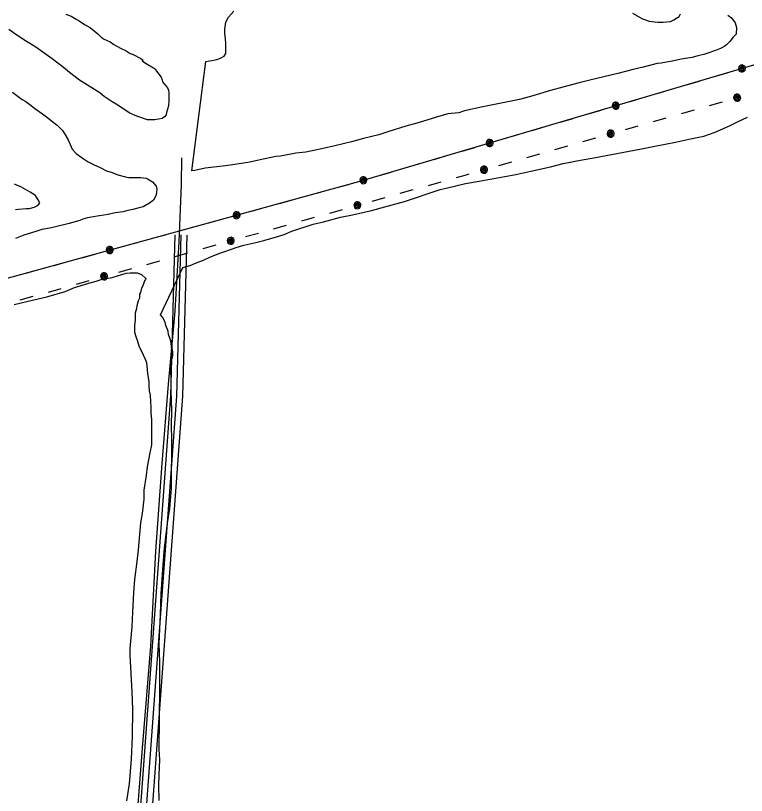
# Model space of a CAD drawing. Extents: x 3297735 to 3335592, y 670436 to 695807.
# Drawn here: x 3322973 to 3324828, y 679178 to 681158 of the extents above; entities that cross this region are included whole.
import ezdxf

# ---------------------------------------------------------------- set-up
doc = ezdxf.new("R2010")
doc.units = 0
for name, color, linetype in [('V-DTCH-CNTR', 7, 'Continuous'), ('V-ROAD-CNTR', 7, 'Continuous'), ('V-SITE-VEGE', 7, 'Continuous'), ('V-UTIL-LINE', 7, 'Continuous')]:
    doc.layers.add(name, color=color, linetype=linetype)

msp = doc.modelspace()

# ---------------------------------------------------------------- linework, layer by layer
at = {"layer": 'V-DTCH-CNTR'}
msp.add_lwpolyline([(3323260.1, 678870.9), (3323275.8, 679045.9), (3323295.4, 679298.2), (3323316.2, 679556.9), (3323329.2, 679798.2), (3323345.2, 680020.5), (3323360.9, 680222.3), (3323378.2, 680407.1), (3323388, 680583.3), (3323394.3, 680729), (3323394.6, 680796.5)], dxfattribs=at)
at = {"layer": 'V-ROAD-CNTR'}
for points in [[(3322999.2, 675938.2), (3322996.5, 675976.1), (3323022.7, 676170.7), (3323236.6, 678410.6), (3323367.2, 680192.8), (3323378.3, 680601.4)], [(3323015.8, 675916.8), (3323011.6, 675975.6), (3323037.6, 676169), (3323251.5, 678409.4), (3323382.2, 680192), (3323393.3, 680601)], [(3323029.6, 675935), (3323026.6, 675975.2), (3323052.5, 676167.3), (3323266.5, 678408.1), (3323397.1, 680191.3), (3323408.3, 680600.6)]]:
    msp.add_lwpolyline(points, dxfattribs=at)
at = {"layer": 'V-SITE-VEGE'}
for p, q in [((3324785.7, 680878.3), (3324805.9, 680888)), ((3324805.9, 680888), (3324830.7, 680900.3)), ((3324749, 680861.6), (3324785.7, 680878.3)), ((3324686, 680845.3), (3324719.8, 680852.1)), ((3324719.8, 680852.1), (3324749, 680861.6)), ((3324595.6, 680826.7), (3324648.5, 680836.8)), ((3324648.5, 680836.8), (3324686, 680845.3)), ((3324441.3, 680796.5), (3324561.8, 680820)), ((3324561.8, 680820), (3324595.6, 680826.7)), ((3324362.8, 680782.2), (3324411.2, 680791.5)), ((3324411.2, 680791.5), (3324441.3, 680796.5)), ((3324280.6, 680762.6), (3324330.9, 680773.7)), ((3324330.9, 680773.7), (3324362.8, 680782.2)), ((3324150.1, 680737.4), (3324243.2, 680754.1)), ((3324243.2, 680754.1), (3324280.6, 680762.6)), ((3324066.1, 680719.6), (3324115.4, 680731.6)), ((3324115.4, 680731.6), (3324150.1, 680737.4)), ((3323960, 680685.8), (3324050.6, 680716.3)), ((3324050.6, 680716.3), (3324066.1, 680719.6)), ((3323876.8, 680663.5), (3323910.6, 680672.1)), ((3323910.6, 680672.1), (3323960, 680685.8)), ((3323797.4, 680646.6), (3323828.4, 680652.5)), ((3323828.4, 680652.5), (3323876.8, 680663.5)), ((3323728.8, 680628.6), (3323754.4, 680634.5)), ((3323754.4, 680634.5), (3323797.4, 680646.6)), ((3323654.7, 680602.5), (3323673.9, 680610.3)), ((3323673.9, 680610.3), (3323728.8, 680628.6)), ((3323603.5, 680586.9), (3323635.5, 680596.4)), ((3323635.5, 680596.4), (3323654.7, 680602.5)), ((3323533.1, 680568.9), (3323552.4, 680575)), ((3323552.4, 680575), (3323582.5, 680581.8)), ((3323582.5, 680581.8), (3323603.5, 680586.9)), ((3323466.3, 680544.5), (3323489.2, 680554.1)), ((3323489.2, 680554.1), (3323506.6, 680560.2)), ((3323506.6, 680560.2), (3323533.1, 680568.9)), ((3323429.7, 680529.6), (3323451.7, 680537.5)), ((3323451.7, 680537.5), (3323466.3, 680544.5)), ((3323340.9, 680398.3), (3323397.1, 680518.1)), ((3323397.1, 680518.1), (3323415.9, 680523.5)), ((3323415.9, 680523.5), (3323429.7, 680529.6)), ((3323193, 680489), (3323218.5, 680493.2)), ((3323218.5, 680493.2), (3323231.8, 680497.5)), ((3323231.8, 680497.5), (3323254, 680504)), ((3323254, 680504), (3323263.9, 680505)), ((3323263.9, 680505), (3323281.6, 680504.8)), ((3323281.6, 680504.8), (3323292.7, 680500.3)), ((3323292.7, 680500.3), (3323303.6, 680490.2)), ((3323122.1, 680467.5), (3323158.7, 680478.3)), ((3323158.7, 680478.3), (3323177.5, 680483.6)), ((3323177.5, 680483.6), (3323193, 680489)), ((3323295.7, 680471.5), (3323292.4, 680466)), ((3323300.3, 680484.7), (3323295.7, 680471.5)), ((3323302.5, 680488), (3323300.3, 680484.7)), ((3323303.6, 680490.2), (3323302.5, 680488)), ((3323052.2, 680443.8), (3323098.8, 680457.8)), ((3323098.8, 680457.8), (3323122.1, 680467.5)), ((3323290, 680455), (3323287.8, 680450.6)), ((3323292.4, 680466), (3323290, 680455)), ((3322969.1, 680424.6), (3323019, 680436.4)), ((3323019, 680436.4), (3323052.2, 680443.8)), ((3323284.3, 680434), (3323280.9, 680420.8)), ((3323287.7, 680440.6), (3323284.3, 680434)), ((3323287.8, 680450.6), (3323287.7, 680440.6)), ((3323279.7, 680414.2), (3323276.3, 680402)), ((3323280.9, 680420.8), (3323279.7, 680414.2)), ((3323276.3, 680402), (3323276.2, 680384.3)), ((3323346.4, 680391.6), (3323340.9, 680398.3)), ((3323348.6, 680387.1), (3323346.4, 680391.6)), ((3323274.9, 680372.2), (3323274.8, 680354.5)), ((3323276.2, 680384.3), (3323274.9, 680372.2)), ((3323353, 680379.3), (3323348.6, 680387.1)), ((3323354, 680371.4), (3323353, 680379.3)), ((3323274.8, 680354.5), (3323278, 680343.4)), ((3323360.5, 680356.9), (3323354, 680371.4)), ((3323361.5, 680348), (3323360.5, 680356.9)), ((3323278, 680343.4), (3323282.3, 680331.2)), ((3323366.9, 680332.3), (3323361.5, 680348)), ((3323367.9, 680323.4), (3323366.9, 680332.3)), ((3323282.3, 680331.2), (3323286.6, 680316.8)), ((3323286.6, 680316.8), (3323293.1, 680304.6)), ((3323369, 680318.9), (3323367.9, 680323.4)), ((3323369, 680314.4), (3323369, 680318.9)), ((3323371.1, 680310), (3323369, 680314.4)), ((3323293.1, 680304.6), (3323296.4, 680296.8)), ((3323296.4, 680296.8), (3323301.8, 680285.7)), ((3323370.9, 680291), (3323372.1, 680294.4)), ((3323372.2, 680303.3), (3323371.1, 680310)), ((3323372.1, 680294.4), (3323372.2, 680303.3)), ((3323301.8, 680285.7), (3323305.1, 680276.8)), ((3323305.1, 680276.8), (3323307.1, 680259.1)), ((3323367.3, 680261), (3323367.4, 680275.5)), ((3323367.4, 680275.5), (3323368.6, 680284.4)), ((3323368.6, 680284.4), (3323370.9, 680288.8)), ((3323370.9, 680288.8), (3323370.9, 680291)), ((3323307.1, 680259.1), (3323308.1, 680248.1)), ((3323368, 680229.8), (3323367.3, 680261)), ((3323308.1, 680248.1), (3323311.3, 680229.2)), ((3323311.3, 680229.2), (3323311.2, 680218.2)), ((3323311.2, 680218.2), (3323312.2, 680204.9)), ((3323367.8, 680204.1), (3323368, 680229.8)), ((3323312.2, 680204.9), (3323314.3, 680193.8)), ((3323314.3, 680193.8), (3323315.2, 680177.2)), ((3323369.5, 680155.1), (3323367.8, 680204.1)), ((3323315.2, 680177.2), (3323316.2, 680164)), ((3323316.2, 680164), (3323316.1, 680149.6)), ((3323369.1, 680117.2), (3323369.5, 680155.1)), ((3323316.1, 680149.6), (3323318.2, 680131.9)), ((3323318.2, 680131.9), (3323317.6, 680067.7)), ((3323369.8, 680081.5), (3323369.1, 680117.2)), ((3323368.4, 679957.9), (3323369.8, 680081.5)), ((3323317.6, 680067.7), (3323314.1, 680047.9)), ((3323314.1, 680047.9), (3323307.2, 680012.6)), ((3323307.2, 680012.6), (3323304.8, 679990.5)), ((3323304.8, 679990.5), (3323298.9, 679952.9)), ((3323364.5, 679906.6), (3323368.4, 679957.9)), ((3323298.9, 679952.9), (3323298.7, 679929.7)), ((3323298.7, 679929.7), (3323293.9, 679893.3)), ((3323358.6, 679868.8), (3323364.5, 679906.6)), ((3323293.9, 679893.3), (3323290.4, 679870.1)), ((3323290.4, 679870.1), (3323284.3, 679801.6)), ((3323351.2, 679805.4), (3323358.6, 679868.8)), ((3323284.3, 679801.6), (3323280.7, 679771.7)), ((3323347.4, 679763.1), (3323351.2, 679805.4)), ((3323280.7, 679771.7), (3323274.8, 679726.5)), ((3323342.1, 679689.6), (3323347.4, 679763.1)), ((3323274.8, 679726.5), (3323272.3, 679693.3)), ((3323272.3, 679693.3), (3323269.6, 679643.6)), ((3323340.4, 679637.2), (3323342.1, 679689.6)), ((3323269.6, 679643.6), (3323268.2, 679606)), ((3323337.4, 679562.6), (3323340.4, 679637.2)), ((3323268.2, 679606), (3323263.3, 679550.8)), ((3323339.1, 679515.8), (3323337.4, 679562.6)), ((3323263.3, 679550.8), (3323263.1, 679534.2)), ((3323263.1, 679534.2), (3323267.9, 679441.2)), ((3323339.5, 679450), (3323339.1, 679515.8)), ((3323267.9, 679441.2), (3323269.7, 679395.9)), ((3323337.8, 679295.2), (3323339.5, 679450)), ((3323269.7, 679395.9), (3323269.1, 679327.4)), ((3323269.1, 679327.4), (3323266.3, 679269.9)), ((3323338.7, 679268.4), (3323337.8, 679295.2)), ((3323266.3, 679269.9), (3323261.4, 679206.9)), ((3323337.1, 679230.5), (3323338.7, 679268.4)), ((3323336.8, 679203.8), (3323337.1, 679230.5)), ((3323261.4, 679206.9), (3323254.4, 679163.8)), ((3323337.5, 679164.8), (3323336.8, 679203.8))]:
    msp.add_line(p, q, dxfattribs=at)
for points in [[(3323420.7, 680763.6), (3323456.1, 681041.5), (3323465.2, 681043.2), (3323470.7, 681044), (3323483.5, 681046.6), (3323493.5, 681050), (3323502.7, 681055.3), (3323506.4, 681061.7), (3323506.8, 681086.2), (3323506.1, 681099.9), (3323504.5, 681112.6), (3323503.8, 681123.6), (3323506.8, 681141.7), (3323513.4, 681154.4), (3323527.3, 681169.6)], [(3324539.1, 681164.4), (3324564.4, 681149.4), (3324581.6, 681143.7), (3324603.4, 681141.5), (3324617, 681141.3), (3324635.2, 681142.8), (3324644.4, 681147.2), (3324653.6, 681153.4), (3324657.3, 681156.1), (3324661, 681162.4)], [(3323100.7, 681161.3), (3323114.1, 681156.6), (3323126.7, 681148.7), (3323132.2, 681145.6), (3323149.6, 681134.5), (3323163, 681126.7), (3323181.9, 681111.7), (3323189.8, 681103), (3323197.7, 681098.3), (3323205.6, 681095.2), (3323213.4, 681091.2), (3323222.1, 681084.9), (3323239.5, 681075.5), (3323253.7, 681068.4), (3323263.9, 681062.1), (3323271.8, 681058.9), (3323290.7, 681048.7), (3323293.9, 681046.3), (3323296.2, 681045.5), (3323294.6, 681043.2), (3323300.2, 681039.2), (3323327, 681022.7), (3323330.9, 681017.2), (3323342.8, 681001.4), (3323345.1, 680995.1), (3323345.9, 680989.6), (3323358.5, 680974.6), (3323360.9, 680968.3), (3323361.7, 680962), (3323361.7, 680942.3), (3323360.9, 680928.9), (3323356.2, 680911.6), (3323355.4, 680906.1), (3323350.7, 680901.3), (3323345.2, 680896.6), (3323326.2, 680893.4), (3323308.1, 680893.4), (3323280.5, 680902.9), (3323261.6, 680911.5), (3323232.4, 680930.4), (3323218.2, 680939.1), (3323197.7, 680952.5)], [(3324781.1, 681158.7), (3324790.1, 681152.2), (3324799.9, 681139.3), (3324803.3, 681127.4), (3324802.2, 681111), (3324800.3, 681109.2), (3324793.8, 681102), (3324787.3, 681093), (3324778.1, 681084.1), (3324773.5, 681080.5), (3324762.5, 681074.3), (3324749.6, 681069.1), (3324730.4, 681063), (3324720.4, 681059.5), (3324704.8, 681056.1), (3324690.2, 681051.8), (3324662.8, 681047.7), (3324643.7, 681043.5), (3324611.7, 681037.6), (3324601.7, 681036), (3324566.1, 681027.4), (3324540.5, 681021.5), (3324502.1, 681011.2), (3324430.8, 680994.1), (3324403.4, 680987.3), (3324362.3, 680976.1), (3324331.2, 680967.5), (3324286.4, 680954.5), (3324252.6, 680945.1), (3324196.9, 680934.1), (3324159.5, 680926.5), (3324112.9, 680916.4), (3324098.3, 680911.1), (3324070, 680908.9), (3324041.7, 680900.2), (3323995, 680885.5), (3323964, 680876.9), (3323920.1, 680863.9), (3323895.4, 680855.2), (3323856.1, 680845.9), (3323825.9, 680837.2), (3323783, 680827), (3323753.7, 680820.2), (3323709.9, 680810.9), (3323684.4, 680808.6), (3323645.1, 680801), (3323633.3, 680800.3), (3323594, 680791.8), (3323567.6, 680785.9), (3323529.2, 680780.1), (3323505.5, 680776.8), (3323454.5, 680770.4), (3323428, 680764.4), (3323420.7, 680763.6)], [(3323197.7, 680952.5), (3323186.7, 680961.9), (3323135.5, 680994.2), (3323109.4, 681013.9), (3323094.4, 681026.5), (3323066.1, 681048.6), (3323059.8, 681052.5), (3323024.3, 681077.7), (3323000.6, 681091.9), (3322973.8, 681110), (3322955.7, 681122.6)], [(3322965.2, 680963.4), (3322976.2, 680955.5), (3322989.7, 680945.3), (3322999.1, 680939.8), (3323012.5, 680929.5), (3323022, 680921.7), (3323040.9, 680908.3), (3323055.1, 680898.8), (3323068.5, 680887), (3323078.8, 680879.9), (3323092.2, 680866.5), (3323097.7, 680857.1), (3323106.4, 680842.9), (3323111.1, 680830.3), (3323116.6, 680819.2), (3323126.9, 680808.2), (3323141.8, 680797.2), (3323156.8, 680786.9), (3323172.6, 680779.1), (3323186, 680772.8), (3323203.3, 680764.1), (3323218.3, 680759.4), (3323232.5, 680753.9), (3323252.2, 680748.4), (3323260.1, 680746.8), (3323290.8, 680746.8), (3323304.2, 680745.2), (3323309.8, 680742.9), (3323320.8, 680735.8), (3323329.5, 680724.7), (3323330.3, 680721.6), (3323331.9, 680716.9), (3323330.3, 680709), (3323328.7, 680700.3), (3323323.2, 680689.3), (3323313, 680681.4), (3323297.2, 680672.7), (3323286.9, 680670.3), (3323270.4, 680665.6), (3323257.8, 680663.2), (3323246, 680660.1), (3323225.5, 680656.9), (3323208.1, 680653), (3323186.1, 680649.8), (3323179.8, 680649), (3323171.1, 680647.4), (3323165.6, 680646.6), (3323155.3, 680644.3), (3323143.5, 680641.1), (3323135.6, 680638), (3323108.8, 680630.1), (3323077.3, 680622.2), (3323063.9, 680619), (3323039.5, 680615), (3323024.5, 680609.5), (3322993.8, 680600.1), (3322972.5, 680592.2)], [(3322972.4, 680665.5), (3322980.3, 680666.3), (3323000, 680667.8), (3323007.9, 680668.6), (3323016.6, 680671), (3323021.3, 680671.8), (3323026.8, 680674.9), (3323032.3, 680678.9), (3323034.7, 680682.8), (3323030, 680689.9), (3323023.7, 680701), (3323010.3, 680709.6), (3322985.8, 680723), (3322970, 680730.1)]]:
    msp.add_lwpolyline(points, dxfattribs=at)
at = {"layer": 'V-UTIL-LINE'}
for points in [[(3313997.6, 681070.2), (3313985.8, 681066.7), (3315424.6, 680554.2), (3316249.4, 680430.9), (3316961.6, 680308.7), (3317894.4, 680167.7), (3319522.4, 679909.9), (3320340.1, 679764.9), (3321095.2, 679972.8), (3321849.5, 680186.2), (3322615.4, 680398.7), (3323844.7, 680736.6), (3324884.4, 681043.7), (3324983.1, 681823.6), (3325323.5, 683934), (3325477.1, 685095.5)], [(3324817, 681023.7), (3324814.7, 681025.6), (3324814.6, 681023.2), (3324816.7, 681021.6), (3324819.4, 681022.7), (3324818.6, 681026), (3324814.6, 681028.3), (3324811.3, 681025.5), (3324811.4, 681020.7), (3324815.3, 681018.3), (3324819.8, 681018.6), (3324822.5, 681022.6), (3324821.3, 681028), (3324814.4, 681032.4), (3324811.3, 681030.7), (3324809, 681028), (3324808, 681024.7), (3324808.3, 681021.2), (3324810, 681018.1), (3324812.7, 681015.8), (3324816, 681014.8), (3324819.5, 681015.1), (3324822.6, 681016.7), (3324824.9, 681019.4), (3324825.9, 681022.8), (3324825.6, 681026.3), (3324824, 681029.4), (3324821.3, 681031.7), (3324817.9, 681032.7), (3324814.4, 681032.4)], [(3324746.9, 681003.1), (3324779.6, 681012.7)], [(3324676, 680982.1), (3324708.6, 680991.7)], [(3324605, 680961.2), (3324637.6, 680970.8)], [(3324534, 680940.2), (3324566.6, 680949.8)], [(3324804.8, 680949.5), (3324802.6, 680951.3), (3324802.4, 680949), (3324804.6, 680947.3), (3324807.3, 680948.4), (3324806.5, 680951.7), (3324802.5, 680954.1), (3324799.2, 680951.4), (3324799.3, 680946.5), (3324803.1, 680944.1), (3324807.6, 680944.3), (3324810.4, 680948.3), (3324809.2, 680953.7), (3324802.4, 680958.2), (3324799.2, 680956.6), (3324797, 680953.9), (3324795.9, 680950.5), (3324796.2, 680947), (3324797.8, 680943.9), (3324800.4, 680941.6), (3324803.8, 680940.6), (3324807.3, 680940.9), (3324810.4, 680942.5), (3324812.7, 680945.1), (3324813.8, 680948.5), (3324813.5, 680952), (3324811.9, 680955.1), (3324809.2, 680957.4), (3324805.9, 680958.4), (3324802.4, 680958.2)], [(3324496.6, 680929.1), (3324494.4, 680930.9), (3324494.2, 680928.6), (3324496.4, 680927), (3324499.1, 680928.1), (3324498.3, 680931.4), (3324494.2, 680933.7), (3324491, 680930.9), (3324491.1, 680926.1), (3324495, 680923.7), (3324499.5, 680924), (3324502.2, 680928), (3324500.9, 680933.4), (3324494.1, 680937.8), (3324491, 680936.1), (3324488.7, 680933.4), (3324487.7, 680930.1), (3324488, 680926.6), (3324489.6, 680923.5), (3324492.3, 680921.2), (3324495.7, 680920.2), (3324499.2, 680920.5), (3324502.3, 680922.1), (3324504.5, 680924.8), (3324505.6, 680928.2), (3324505.3, 680931.7), (3324503.6, 680934.8), (3324500.9, 680937.1), (3324497.6, 680938.1), (3324494.1, 680937.8)], [(3324734.6, 680929.6), (3324767.3, 680938.9)], [(3324426.6, 680908.5), (3324459.2, 680918.1)], [(3324663.4, 680909.3), (3324696.1, 680918.6)], [(3324355.7, 680887.5), (3324388.3, 680897.1)], [(3324592.3, 680889.1), (3324625, 680898.4)], [(3324284.7, 680866.6), (3324317.3, 680876.2)], [(3324483.5, 680858.2), (3324481.3, 680860), (3324481.1, 680857.7), (3324483.3, 680856), (3324486, 680857.1), (3324485.2, 680860.4), (3324481.2, 680862.8), (3324478, 680860), (3324478, 680855.2), (3324481.9, 680852.8), (3324486.3, 680853), (3324489.1, 680857), (3324487.9, 680862.4), (3324481.1, 680866.9), (3324478, 680865.3), (3324475.7, 680862.6), (3324474.6, 680859.2), (3324474.9, 680855.7), (3324476.5, 680852.6), (3324479.2, 680850.3), (3324482.5, 680849.3), (3324486, 680849.5), (3324489.1, 680851.1), (3324491.4, 680853.8), (3324492.5, 680857.2), (3324492.2, 680860.7), (3324490.6, 680863.8), (3324487.9, 680866.1), (3324484.6, 680867.1), (3324481.1, 680866.9)], [(3324521.1, 680868.9), (3324553.8, 680878.2)], [(3324213.7, 680845.6), (3324246.3, 680855.2)], [(3324413.3, 680838.2), (3324446, 680847.5)], [(3324176.3, 680834.5), (3324174.1, 680836.3), (3324173.9, 680834), (3324176.1, 680832.4), (3324178.8, 680833.5), (3324178, 680836.8), (3324173.9, 680839.1), (3324170.7, 680836.3), (3324170.8, 680831.5), (3324174.7, 680829.1), (3324179.2, 680829.4), (3324181.9, 680833.4), (3324180.6, 680838.7), (3324173.8, 680843.2), (3324170.7, 680841.5), (3324168.4, 680838.8), (3324167.4, 680835.5), (3324167.7, 680832), (3324169.3, 680828.9), (3324172, 680826.6), (3324175.4, 680825.6), (3324178.9, 680825.9), (3324182, 680827.5), (3324184.2, 680830.2), (3324185.3, 680833.6), (3324184.9, 680837.1), (3324183.3, 680840.2), (3324180.6, 680842.4), (3324177.3, 680843.5), (3324173.8, 680843.2)], [(3324342.2, 680818), (3324374.9, 680827.3)], [(3324106.3, 680813.9), (3324138.9, 680823.5)], [(3324035.3, 680792.9), (3324067.9, 680802.5)], [(3324271, 680797.8), (3324303.7, 680807.1)], [(3323964.4, 680771.9), (3323997, 680781.6)], [(3324162.3, 680766.9), (3324160, 680768.7), (3324159.9, 680766.4), (3324162, 680764.7), (3324164.7, 680765.8), (3324164, 680769.1), (3324159.9, 680771.5), (3324156.7, 680768.7), (3324156.7, 680763.9), (3324160.6, 680761.4), (3324165.1, 680761.7), (3324167.8, 680765.7), (3324166.6, 680771), (3324159.8, 680775.5), (3324156.7, 680773.9), (3324154.4, 680771.3), (3324153.3, 680767.9), (3324153.6, 680764.4), (3324155.2, 680761.3), (3324157.9, 680759), (3324161.2, 680757.9), (3324164.7, 680758.2), (3324167.9, 680759.8), (3324170.1, 680762.5), (3324171.2, 680765.8), (3324170.9, 680769.3), (3324169.3, 680772.5), (3324166.6, 680774.7), (3324163.3, 680775.8), (3324159.8, 680775.5)], [(3324199.8, 680777.6), (3324232.5, 680786.8)], [(3323856, 680739.9), (3323853.7, 680741.7), (3323853.6, 680739.4), (3323855.8, 680737.8), (3323858.5, 680738.9), (3323857.7, 680742.2), (3323853.6, 680744.5), (3323850.4, 680741.7), (3323850.5, 680736.9), (3323854.4, 680734.5), (3323858.8, 680734.8), (3323861.5, 680738.8), (3323860.3, 680744.1), (3323853.4, 680748.6), (3323850.3, 680746.9), (3323848.1, 680744.2), (3323847, 680740.9), (3323847.4, 680737.4), (3323849, 680734.3), (3323851.7, 680732), (3323855, 680731), (3323858.5, 680731.3), (3323861.6, 680732.9), (3323863.9, 680735.6), (3323864.9, 680739), (3323864.6, 680742.5), (3323863, 680745.6), (3323860.3, 680747.8), (3323856.9, 680748.9), (3323853.4, 680748.6)], [(3323893.4, 680751), (3323926, 680760.6)], [(3324092, 680747), (3324114, 680753.2), (3324124.8, 680756.2)], [(3323785.7, 680720.4), (3323818.4, 680729.4)], [(3324020.8, 680727), (3324053.5, 680736.2)], [(3323714.3, 680700.8), (3323747.1, 680709.8)], [(3323949.6, 680707), (3323982.3, 680716.2)], [(3323643, 680681.2), (3323675.7, 680690.2)], [(3323878.3, 680687), (3323911, 680696.2)], [(3323571.6, 680661.5), (3323604.4, 680670.6)], [(3323840.7, 680676.4), (3323838.5, 680678.3), (3323838.3, 680675.9), (3323840.5, 680674.2), (3323843.2, 680675.3), (3323842.5, 680678.7), (3323838.4, 680681), (3323835.2, 680678.3), (3323835.2, 680673.4), (3323839.1, 680671), (3323843.5, 680671.2), (3323846.3, 680675.2), (3323845.1, 680680.6), (3323838.3, 680685.1), (3323835.2, 680683.5), (3323832.9, 680680.8), (3323831.8, 680677.5), (3323832.1, 680674), (3323833.7, 680670.9), (3323836.3, 680668.6), (3323839.7, 680667.5), (3323843.2, 680667.8), (3323846.3, 680669.4), (3323848.6, 680672), (3323849.7, 680675.4), (3323849.4, 680678.9), (3323847.8, 680682), (3323845.2, 680684.3), (3323841.8, 680685.4), (3323838.3, 680685.1)], [(3323534, 680651.2), (3323531.8, 680653.1), (3323531.6, 680650.7), (3323533.7, 680649), (3323536.5, 680650.1), (3323535.7, 680653.4), (3323531.7, 680655.8), (3323528.4, 680653.1), (3323528.4, 680648.2), (3323532.3, 680645.8), (3323536.7, 680646), (3323539.5, 680649.9), (3323538.4, 680655.3), (3323531.6, 680659.9), (3323528.5, 680658.3), (3323526.2, 680655.7), (3323525.1, 680652.3), (3323525.3, 680648.8), (3323526.9, 680645.7), (3323529.5, 680643.4), (3323532.9, 680642.3), (3323536.4, 680642.5), (3323539.5, 680644.1), (3323541.8, 680646.8), (3323542.9, 680650.1), (3323542.7, 680653.6), (3323541.1, 680656.7), (3323538.4, 680659), (3323535.1, 680660.1), (3323531.6, 680659.9)], [(3323770.5, 680656.7), (3323803.2, 680665.9)], [(3323463.6, 680631.9), (3323496.4, 680640.9)], [(3323699.2, 680636.7), (3323732, 680645.9)], [(3323392.3, 680612.2), (3323425, 680621.3)], [(3323628, 680616.7), (3323660.7, 680625.9)], [(3323320.9, 680592.6), (3323353.7, 680601.6)], [(3323519.2, 680586.1), (3323517, 680588), (3323516.8, 680585.6), (3323518.9, 680583.9), (3323521.7, 680585), (3323520.9, 680588.4), (3323516.9, 680590.7), (3323513.6, 680588), (3323513.6, 680583.1), (3323517.5, 680580.7), (3323522, 680580.9), (3323524.7, 680584.9), (3323523.5, 680590.3), (3323516.8, 680594.8), (3323513.6, 680593.2), (3323511.3, 680590.5), (3323510.3, 680587.2), (3323510.5, 680583.7), (3323512.1, 680580.6), (3323514.8, 680578.3), (3323518.1, 680577.2), (3323521.6, 680577.5), (3323524.8, 680579), (3323527, 680581.7), (3323528.1, 680585.1), (3323527.9, 680588.6), (3323526.3, 680591.7), (3323523.6, 680594), (3323520.3, 680595.1), (3323516.8, 680594.8)], [(3323556.8, 680596.7), (3323589.5, 680605.9)], [(3323211.9, 680562.7), (3323209.7, 680564.5), (3323209.5, 680562.2), (3323211.7, 680560.5), (3323214.4, 680561.6), (3323213.7, 680564.9), (3323209.6, 680567.3), (3323206.4, 680564.6), (3323206.4, 680559.7), (3323210.2, 680557.3), (3323214.7, 680557.5), (3323217.5, 680561.4), (3323216.3, 680566.8), (3323209.6, 680571.4), (3323206.4, 680569.8), (3323204.1, 680567.1), (3323203, 680563.8), (3323203.3, 680560.3), (3323204.8, 680557.2), (3323207.5, 680554.9), (3323210.8, 680553.8), (3323214.3, 680554), (3323217.5, 680555.6), (3323219.8, 680558.2), (3323220.9, 680561.6), (3323220.6, 680565.1), (3323219, 680568.2), (3323216.4, 680570.5), (3323213.1, 680571.6), (3323209.6, 680571.4)], [(3323249.6, 680573), (3323282.3, 680582)], [(3323448.9, 680566.4), (3323481.7, 680575.6)], [(3323141.6, 680543.3), (3323174.3, 680552.3)], [(3323377.7, 680546.4), (3323410.4, 680555.6)], [(3323070.2, 680523.7), (3323103, 680532.7)], [(3323306.4, 680526.4), (3323339.2, 680535.6)], [(3322998.8, 680504.1), (3323031.6, 680513.1)], [(3323235.2, 680506.4), (3323267.9, 680515.6)], [(3323197.6, 680495.8), (3323195.4, 680497.7), (3323195.2, 680495.3), (3323197.4, 680493.6), (3323200.1, 680494.7), (3323199.3, 680498), (3323195.3, 680500.4), (3323192.1, 680497.7), (3323192.1, 680492.8), (3323195.9, 680490.4), (3323200.4, 680490.6), (3323203.2, 680494.6), (3323202, 680500), (3323195.2, 680504.5), (3323192.1, 680502.9), (3323189.8, 680500.2), (3323188.7, 680496.9), (3323189, 680493.4), (3323190.6, 680490.3), (3323193.2, 680488), (3323196.6, 680486.9), (3323200.1, 680487.2), (3323203.2, 680488.7), (3323205.5, 680491.4), (3323206.6, 680494.8), (3323206.3, 680498.3), (3323204.7, 680501.4), (3323202, 680503.7), (3323198.7, 680504.8), (3323195.2, 680504.5)], [(3323127.4, 680476.1), (3323160.1, 680485.3)], [(3323056.1, 680456.1), (3323088.9, 680465.3)], [(3322984.9, 680436.1), (3323017.6, 680445.3)]]:
    msp.add_lwpolyline(points, dxfattribs=at)

doc.saveas('drawing.dxf')
